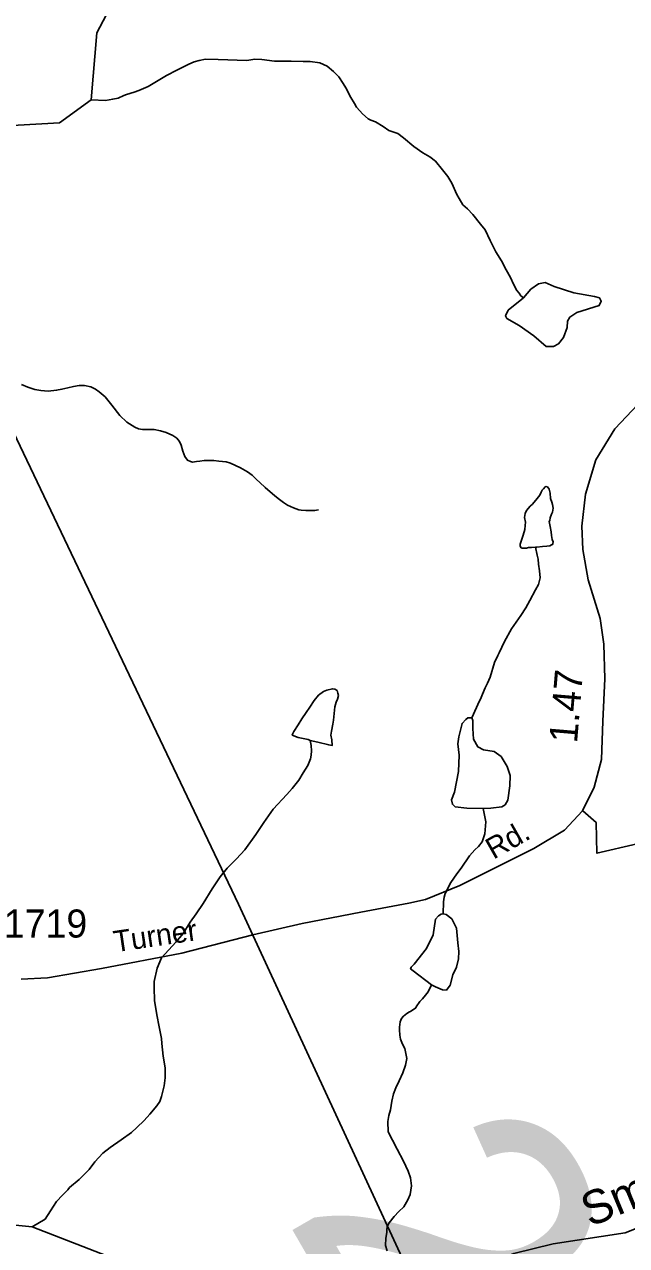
# Model space of a CAD drawing. Extents: x 2056842 to 2160602, y 826753 to 1016856.
# Drawn here: x 2104424 to 2107106, y 844990 to 850429 of the extents above; entities that cross this region are included whole.
import ezdxf

# ---------------------------------------------------------------- set-up
doc = ezdxf.new("R2010")
doc.units = 0
for name, color, linetype in [('Exist Hydrographic Creek Single Shore', 7, 'Continuous'), ('Exist Hydrographic Creek Single Shore Label', 7, 'Continuous'), ('Exist Hydrographic Misc Water Feature', 7, 'Continuous'), ('Exist Road Non-System Type 51', 7, 'Continuous'), ('Exist Road Secondary Mileage Hundredths English Label', 7, 'Continuous'), ('Exist Road Secondary Structure Standard Bridge Number Label', 7, 'Continuous'), ('Exist Road Secondary Type 51 Attributed', 7, 'Continuous'), ('Exist Road Secondary Type 51 Label', 7, 'Continuous'), ('Exist Road Secondary Type 51 Number Label', 7, 'Continuous'), ('Exist Utilities Electrical Transmission Line', 7, 'Continuous')]:
    doc.layers.add(name, color=color, linetype=linetype)

msp = doc.modelspace()

# ---------------------------------------------------------------- linework, layer by layer
at = {"layer": 'Exist Hydrographic Creek Single Shore'}
for points in [[(2104105, 849964.3), (2104580.1, 849990.7), (2104721, 850092.7), (2104746, 850390.8), (2104886, 850656.9)], [(2103695.9, 845149.1), (2104458.1, 845073.1), (2104837, 844926), (2104962.9, 844867.6), (2105169.1, 844658.2), (2105448.9, 844512.5), (2105519.8, 844494.7), (2105603.4, 844482.1), (2105676.8, 844485.9), (2105748.2, 844511.2), (2106090.8, 844743.6), (2106604, 844955.3), (2106779.1, 844997.6), (2107100.6, 845047), (2108168.9, 845471)]]:
    msp.add_lwpolyline(points, dxfattribs=at)
at = {"layer": 'Exist Hydrographic Misc Water Feature'}
for points in [[(2106647.3, 849210.5), (2106635, 849220.5), (2106627, 849232.3), (2106616.7, 849244.4), (2106602.8, 849272.5), (2106589, 849302.1), (2106570.4, 849336.2), (2106548.6, 849376), (2106524.2, 849415.8), (2106498.6, 849466), (2106476.1, 849514), (2106456, 849539.8), (2106421.9, 849581.9), (2106397.5, 849607.5), (2106376, 849625.4), (2106359.8, 849653.4), (2106349.7, 849671.5), (2106327.8, 849721.5), (2106309.4, 849751.5), (2106285.4, 849781), (2106255.2, 849819.3), (2106229.2, 849839.1), (2106199, 849857), (2106159.1, 849884.6), (2106112.9, 849924.4), (2106086.7, 849942.6), (2106046.9, 849956.4), (2106021.1, 849974.5), (2105987, 849994.3), (2105966.5, 850002.2), (2105954.4, 850008.1), (2105930.4, 850030), (2105918.3, 850044), (2105902.7, 850059.8), (2105894.7, 850076), (2105878.1, 850104.1), (2105856.2, 850145.9), (2105844.3, 850166), (2105824.2, 850195.8), (2105800.2, 850219.8), (2105772.1, 850243.5), (2105740.1, 850257.3), (2105696, 850263.1), (2105665.9, 850263.2), (2105611.8, 850264.9), (2105574, 850265), (2105538.2, 850264.7), (2105481.8, 850272.5), (2105449.8, 850274.5), (2105413.9, 850268.6), (2105286.1, 850272), (2105230.4, 850273.6), (2105202.1, 850267.7), (2105180.3, 850261.7), (2105156.1, 850251.6), (2105102, 850225.3), (2105056.5, 850201.4), (2104974.5, 850153), (2104932.6, 850134.9), (2104912.7, 850127), (2104878.7, 850116.7), (2104866.6, 850112.9), (2104840.8, 850100.6), (2104816.8, 850096.5), (2104784.6, 850090.4), (2104721, 850092.7)], [(2106647.3, 849210.5), (2106578.9, 849156), (2106567.5, 849130.7), (2106572.6, 849119.3), (2106627, 849087.6), (2106692.9, 849042), (2106747.3, 848993.8), (2106780.2, 848993.8), (2106803, 849006.5), (2106824.6, 849034.4), (2106841, 849078.7), (2106842.3, 849106.6), (2106853.7, 849125.6), (2106884.1, 849145.9), (2106984.1, 849177.5), (2106993, 849196.5), (2106985.4, 849211.7), (2106962.6, 849216.8), (2106871.4, 849233.3), (2106784, 849261.2), (2106743.5, 849278.9), (2106713.1, 849273.8), (2106680.2, 849249.8), (2106647.3, 849210.5)], [(2105734.2, 848267.6), (2105716.1, 848263.8), (2105694, 848263.5), (2105677.8, 848263.5), (2105656.1, 848265.6), (2105645.8, 848267.6), (2105634.1, 848271.4), (2105622, 848275.2), (2105596, 848287.3), (2105578.1, 848299.3), (2105560.1, 848313.4), (2105539.6, 848329.1), (2105495.9, 848367), (2105471.9, 848388.8), (2105457.6, 848402.8), (2105437.7, 848420.8), (2105417.8, 848436.8), (2105385.6, 848454.7), (2105341.5, 848474.3), (2105321.8, 848480.6), (2105289.6, 848484.2), (2105267.5, 848486.3), (2105243.3, 848486.3), (2105223.8, 848486.1), (2105205.6, 848484), (2105189.6, 848481.9), (2105171.7, 848479.8), (2105163.5, 848481.8), (2105149.6, 848488), (2105137.9, 848504), (2105129.1, 848528), (2105121.5, 848555.6), (2105115.1, 848571.9), (2105103, 848585.5), (2105085, 848597.6), (2105055.1, 848611.5), (2105029.2, 848619.4), (2105001.3, 848625.3), (2104979.2, 848625.4), (2104949, 848625.1), (2104931.2, 848627.4), (2104915, 848635.1), (2104879.1, 848657.2), (2104849.2, 848686.9), (2104813.1, 848732.9), (2104788.7, 848762.6), (2104782.9, 848770.8), (2104756.3, 848792.6), (2104740.5, 848804.8), (2104718.8, 848814.6), (2104690.9, 848820.4), (2104666.7, 848820.4), (2104642.5, 848816.4), (2104616.4, 848810.2), (2104590.8, 848803.9), (2104566.8, 848799.9), (2104528.7, 848795.9), (2104496.7, 848797.9), (2104470.4, 848803.5), (2104438.7, 848813.6), (2104410.4, 848825.6)], [(2106700.4, 848100.9), (2106682.5, 848098.7), (2106668.6, 848098.8), (2106660.6, 848096.7), (2106644.4, 848096.8), (2106640.7, 848096.5), (2106636.6, 848098.4), (2106632.3, 848104.7), (2106632.1, 848114.5), (2106638.1, 848132.6), (2106646, 848154.6), (2106652.6, 848178.7), (2106653.8, 848196.8), (2106656.1, 848212.7), (2106651.8, 848232.8), (2106654, 848250.7), (2106659.8, 848264.5), (2106676, 848282.7), (2106687.7, 848292.7), (2106708, 848316.8), (2106719.9, 848332.9), (2106725.8, 848345), (2106729.5, 848354.9), (2106735.7, 848360.9), (2106743.9, 848369), (2106747.5, 848370.9), (2106753.5, 848368.8), (2106761.7, 848359), (2106765.4, 848341), (2106767.9, 848317.1), (2106773.8, 848301.2), (2106775.8, 848291.1), (2106779.5, 848275.1), (2106776.1, 848257), (2106772.4, 848247), (2106765.8, 848231), (2106764.4, 848219), (2106761.9, 848214.9), (2106765.8, 848192.8), (2106770.5, 848169), (2106772.4, 848152.9), (2106774.6, 848135.1), (2106778.5, 848125.2), (2106778.3, 848117.1), (2106776.5, 848112.9), (2106772.2, 848111.1), (2106764.4, 848107), (2106750.4, 848105.1), (2106732.2, 848103), (2106706.3, 848100.8), (2106700.4, 848100.9)], [(2106700.4, 848100.9), (2106708.4, 848064.8), (2106712.7, 848046.7), (2106714.5, 848024.9), (2106718.8, 847995), (2106720.7, 847964.7), (2106718.6, 847952.9), (2106713.1, 847935), (2106701, 847910.9), (2106675.2, 847862.9), (2106657.1, 847830.7), (2106635.4, 847796.7), (2106593.4, 847736.5), (2106561.6, 847680.4), (2106538, 847630.5), (2106532, 847618.4), (2106518.3, 847586.4), (2106498.2, 847522.1), (2106486.3, 847494.3), (2106476.3, 847474.3), (2106464.8, 847446), (2106454.7, 847424), (2106450.8, 847416.1), (2106416.2, 847341.3)], [(2105697.3, 847239.7), (2105731.3, 847231.7), (2105779.5, 847219.9), (2105795.3, 847217.9), (2105793.4, 847242.2), (2105788.9, 847264), (2105791, 847281.9), (2105796.9, 847312.3), (2105801.2, 847329.9), (2105802.9, 847360), (2105807, 847389.9), (2105812.9, 847410.1), (2105818.7, 847424.2), (2105822.6, 847440.2), (2105820.3, 847450.3), (2105816.4, 847462.3), (2105806.8, 847468.2), (2105796.5, 847470.2), (2105770.9, 847463.9), (2105756.5, 847458), (2105734.4, 847441.8), (2105715.1, 847418), (2105694.8, 847387.8), (2105678.8, 847363.8), (2105658.9, 847335.6), (2105643.1, 847309.6), (2105623.2, 847279.7), (2105617.5, 847267.6), (2105617.1, 847263.6), (2105643.1, 847253.6), (2105687.4, 847243.6), (2105697.3, 847239.7)], [(2106466.9, 846937.4), (2106394.7, 846938.4), (2106342.8, 846944.7), (2106330.1, 846956.1), (2106326.3, 846975.1), (2106339, 847009.3), (2106358, 847101.8), (2106360.5, 847174), (2106354.2, 847224.7), (2106359.3, 847256.4), (2106373.2, 847315.9), (2106389.7, 847333.7), (2106398.5, 847340), (2106416.2, 847341.3)], [(2106416.2, 847341.3), (2106421.3, 847328.6), (2106421.3, 847293.1), (2106423.8, 847245), (2106442.8, 847210.8), (2106469.4, 847198.1), (2106516.3, 847190.5), (2106547.9, 847167.7), (2106574.5, 847124.6), (2106587.2, 847084.1), (2106585.9, 847037.2), (2106577, 846973.8), (2106565.6, 846953.6), (2106550.5, 846944.7), (2106501.1, 846938.4), (2106466.9, 846937.4)], [(2105697.3, 847239.7), (2105701.4, 847218), (2105703.2, 847193.8), (2105701.6, 847173.7), (2105697.7, 847157.7), (2105685.6, 847127.9), (2105665.7, 847095.6), (2105646, 847063.7), (2105616.3, 847025.6), (2105591.9, 846999.7), (2105532.4, 846933.2), (2105490.4, 846875), (2105454.7, 846821.2), (2105405.1, 846752.9), (2105369, 846712.9), (2105327.2, 846670.9), (2105295.4, 846632.7), (2105259.3, 846578.6), (2105219.5, 846514.4), (2105188.1, 846468.4), (2105161.9, 846430.2), (2105130.1, 846380.3), (2105098.3, 846342.1), (2105034.3, 846271.8), (2105014.7, 846225.7), (2105000.9, 846165.7), (2105000.9, 846137.7), (2105003, 846081.8), (2105012.8, 846017.8), (2105023.5, 845963.9), (2105033.5, 845912.1), (2105035.8, 845889.8), (2105042.1, 845834.1), (2105050.1, 845782.1), (2105049.9, 845737.9), (2105046, 845702), (2105034.1, 845653.9), (2105026.3, 845632), (2105014, 845611.9), (2104982.5, 845575.7), (2104956.6, 845547.6), (2104924.8, 845515.5), (2104900.9, 845493.6), (2104854.7, 845461.6), (2104805.3, 845427.3), (2104773.3, 845401.3), (2104737.6, 845362.9), (2104711.6, 845329.1), (2104667.7, 845285), (2104623.8, 845248.7), (2104617.5, 845238.7), (2104593.9, 845214.6), (2104565.8, 845186.4), (2104540.2, 845144.5), (2104516.4, 845108.3), (2104458.1, 845073.1)], [(2106466.9, 846937.4), (2106479.6, 846877.8), (2106474.2, 846824.2), (2106462.7, 846788.2), (2106446.7, 846768.3), (2106430.3, 846752.1), (2106407, 846726.1), (2106369, 846671.7), (2106349.3, 846645.9), (2106323.1, 846607.7), (2106297.3, 846557.6), (2106293.4, 846541.6), (2106291.3, 846521.6), (2106289.6, 846467.8)], [(2106237.7, 846151.1), (2106155.4, 846213.2), (2106144, 846223.3), (2106146.5, 846230.9), (2106159.2, 846243.6), (2106214.9, 846313.3), (2106244, 846374.1), (2106255.4, 846443.8), (2106268.1, 846459), (2106280.8, 846466.6), (2106289.6, 846467.8)], [(2106289.6, 846467.8), (2106302.3, 846465.3), (2106327.6, 846445), (2106349.1, 846404.5), (2106354.2, 846338.6), (2106359.3, 846299.3), (2106358, 846267.7), (2106347.9, 846229.7), (2106332.7, 846195.4), (2106320, 846149.8), (2106303.6, 846128.3), (2106285.8, 846129.6), (2106255.4, 846142.2), (2106237.7, 846151.1)], [(2106237.7, 846151.1), (2106222.6, 846119.8), (2106210.9, 846105.7), (2106196.8, 846089.6), (2106185.1, 846077.6), (2106169.1, 846053.3), (2106166.6, 846049.6), (2106142.9, 846033.3), (2106139.2, 846031.4), (2106127.1, 846023.5), (2106113.1, 846011.4), (2106103.1, 846001.2), (2106097.3, 845987.4), (2106095.1, 845963.4), (2106095.1, 845951.2), (2106095.3, 845927.3), (2106099.2, 845909.3), (2106107.4, 845887.3), (2106117.6, 845867.5)], [(2106117.6, 845867.5), (2106127.9, 845823.3), (2106121.5, 845793.5), (2106109.8, 845759.1), (2106093.6, 845723.4), (2106078.1, 845693.3), (2106067.8, 845665.3), (2106060, 845633.2), (2106054.1, 845595.1), (2106046.3, 845569.1), (2106042.6, 845543.3), (2106044.6, 845497.2), (2106062.9, 845459.1), (2106084.6, 845419.3), (2106113.1, 845365.5), (2106133, 845321.5), (2106143.3, 845291.5), (2106147.6, 845255.6), (2106141.6, 845217.5), (2106131.6, 845193.5), (2106113.5, 845163.4), (2106092, 845141.4), (2106070.1, 845119.2), (2106047.9, 845091.3), (2106039.7, 845075.1), (2106037.9, 845059.2), (2106037.9, 845049), (2106034, 845023.2), (2106032.1, 844991.1), (2106040.3, 844967.1)]]:
    msp.add_lwpolyline(points, dxfattribs=at)
at = {"layer": 'Exist Road Non-System Type 51'}
msp.add_lwpolyline([(2106910.6, 846927.1), (2106970, 846874.5), (2106974.2, 846737.3), (2107152.8, 846778.9), (2107223.4, 846787.2), (2107447.7, 846808), (2107481, 846870.3), (2107547.4, 846853.7), (2107638.8, 846891.1), (2107979.4, 846862), (2108207.9, 846974.2), (2108255.7, 846982.5)], dxfattribs=at)
at = {"layer": 'Exist Road Secondary Type 51 Attributed'}
msp.add_lwpolyline([(2107155.8, 848735.4), (2107054.3, 848628), (2106969.9, 848489.9), (2106923.9, 848336.5), (2106906.7, 848194.6), (2106911.5, 848090.1), (2106934.5, 847955.8), (2106988.1, 847783.2), (2107005.4, 847668.2), (2107009.2, 847514.7), (2107000.6, 847325.8), (2106994.9, 847155.1), (2106962.3, 847032.4), (2106910.5, 846926.9), (2106829.1, 846839.7), (2106693, 846759.1), (2106363.4, 846594.2), (2106211, 846531.9), (2106136, 846515.3), (2105922, 846475), (2105661.3, 846424.1), (2105441.7, 846374.7), (2105124.9, 846292.6), (2104767.2, 846224.6), (2104526.3, 846183), (2104409.5, 846177.3)], dxfattribs=at)
at = {"layer": 'Exist Utilities Electrical Transmission Line'}
msp.add_lwpolyline([(2090208.9, 878090.6), (2090399.6, 877911.2), (2091042.2, 877021.2), (2091166.6, 876875.7), (2095091.8, 871822.6), (2095202.4, 871658.9), (2098164.4, 867008.7), (2098184.9, 866904.8), (2098734, 864623.2), (2099022.7, 863475.6), (2099626.1, 861080), (2100400.4, 858056.5), (2100951.6, 855844.8), (2101980.8, 853661.7), (2102801.4, 851906.3), (2103296.8, 850944.6), (2103702.1, 850075), (2103840.6, 849731.1), (2105377.5, 846510.3), (2106244.1, 844636.9), (2107548.3, 841869.9), (2108761.2, 839864.8), (2109358.7, 838871.2), (2109834.3, 838086.5)], dxfattribs=at)

# ---------------------------------------------------------------- texts
at = {"layer": 'Exist Hydrographic Creek Single Shore Label'}
msp.add_text('Smith', height=150, rotation=22.6045, dxfattribs=at).set_placement((2106943.3, 845071.2))
at = {"layer": 'Exist Road Secondary Mileage Hundredths English Label'}
msp.add_text('1.47', height=125, rotation=85.1751, dxfattribs=at).set_placement((2106885.3, 847225.1))
at = {"layer": 'Exist Road Secondary Structure Standard Bridge Number Label'}
msp.add_text('27', height=1230.31, rotation=300, dxfattribs=at).set_placement((2105576.3, 845131.2))
at = {"layer": 'Exist Road Secondary Type 51 Label'}
for s, rotation, p in [('Rd.', 29.6872, (2106513.4, 846708.1)), ('Turner', 8.4197, (2104827.7, 846296.3))]:
    msp.add_text(s, height=95, rotation=rotation, dxfattribs=at).set_placement(p)
at = {"layer": 'Exist Road Secondary Type 51 Number Label'}
msp.add_text('1719', height=125, dxfattribs=at).set_placement((2104331.6, 846362))

doc.saveas('drawing.dxf')
